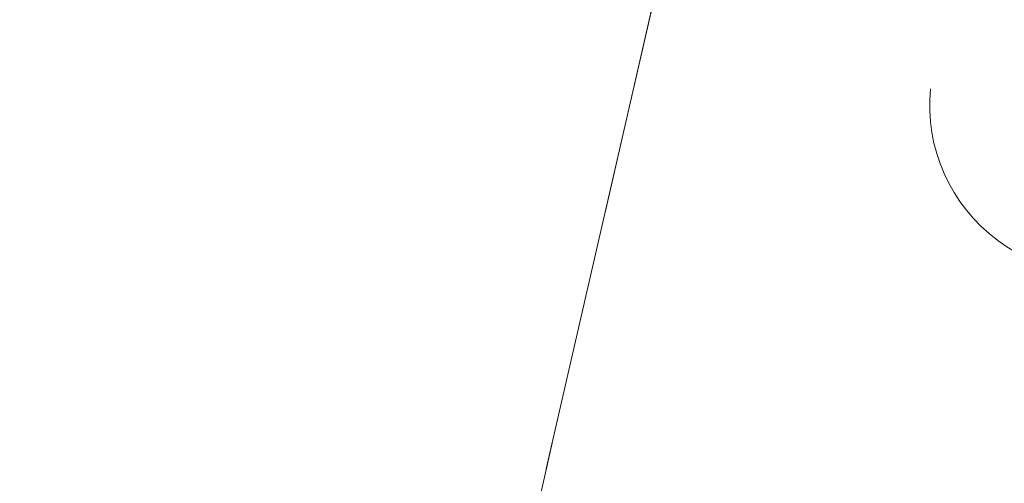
# Model space of a CAD drawing. Header units: metres. Extents: x 5504996 to 5514259, y 5943254 to 5951281.
# Tile 629 of 656: x 5509876.363 to 5509878.443, y 5948018.943 to 5948019.922. Entities that reach past the tile are written whole.
import ezdxf

# ---------------------------------------------------------------- set-up
doc = ezdxf.new("R2010")
doc.units = ezdxf.units.M
doc.linetypes.add('L_0_04', pattern=[1.5, 1, -0.5])
doc.layers.add('BDZ_ObiektPrzyrodniczy_P_OBOP02_01', color=7, linetype='CONTINUOUS', lineweight=18, true_color=0x000000)
doc.layers.add('OT_Skarpa', color=7, linetype='CONTINUOUS', lineweight=18, true_color=0x000000)

msp = doc.modelspace()

# ---------------------------------------------------------------- linework, layer by layer
at = {"layer": 'BDZ_ObiektPrzyrodniczy_P_OBOP02_01', "color": 96, "linetype": 'Continuous', "lineweight": 18, "true_color": 0x007f00}
msp.add_arc((5509878.64, 5948019.741), 0.355, 174.3693, 292.5572, dxfattribs=at)
at = {"layer": 'OT_Skarpa', "color": 18, "linetype": 'L_0_04', "lineweight": 18, "true_color": 0x000000, "flags": 128}
for points in [[(5509840.11, 5948024.95), (5509862.29, 5948022.92), (5509878.21, 5948022.18), (5509876.87, 5948016.33), (5509862.1, 5948018.13), (5509839.51, 5948019.71), (5509811.76, 5948020.74), (5509811.6, 5948024.25)], [(5509897.97, 5947973.55), (5509895.45, 5947964.55), (5509891.01, 5947962.15), (5509884.57, 5947961.33), (5509873.21, 5947961.25), (5509858.47, 5947961.86), (5509859.35, 5947964.83), (5509874.98, 5947964.59), (5509885.75, 5947965.02), (5509892.78, 5947968.32), (5509896.44, 5947981.53), (5509893.02, 5948006.8), (5509876.87, 5948016.33), (5509878.21, 5948022.18), (5509896.24, 5948007.04), (5509899.07, 5947981.49)]]:
    msp.add_lwpolyline(points, close=True, dxfattribs=at)

doc.saveas('drawing.dxf')
